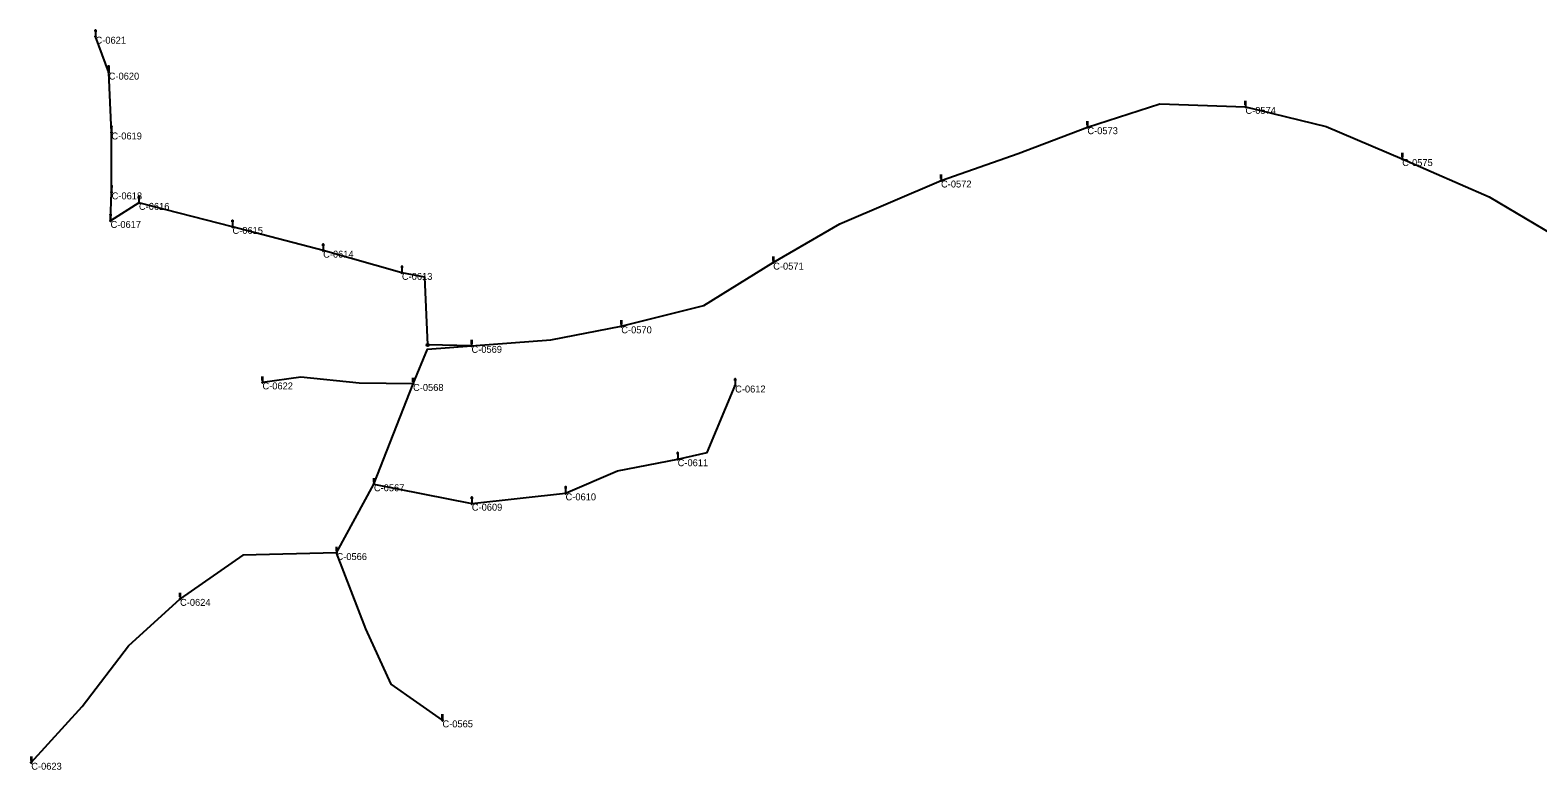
# Model space of a CAD drawing. Extents: x -729889 to -691139, y -995431 to -974354.
# Drawn here: x -723475 to -722824, y -979679 to -979359 of the extents above; entities that cross this region are included whole.
import ezdxf

# ---------------------------------------------------------------- set-up
doc = ezdxf.new("R2010")
doc.units = 0
for name, color, linetype in [('Atributy', 7, 'Continuous'), ('Dočasné zaměření bodu', 7, 'Continuous'), ('Kabelové vedení VO', 7, 'Continuous'), ('Rozpojovací bod', 7, 'Continuous'), ('Světelný bod na stožáru jiného správce (ČEZ)', 7, 'Continuous'), ('Světelný bod na stožáru sadovém', 7, 'Continuous'), ('Venkovní vedení VO', 7, 'Continuous')]:
    doc.layers.add(name, color=color, linetype=linetype)

# ---------------------------------------------------------------- blocks, each defined once
blk = doc.blocks.new('POINT_DISPLAY')
blk.add_line((0, 0), (0, 0))
blk = doc.blocks.new('6.571')
at = {"layer": 'Světelný bod na stožáru sadovém'}
for p, q in [((-0.51, 2.54), (0.51, 2.54)), ((0, 2.54), (0, 0.2))]:
    blk.add_line(p, q, dxfattribs=at)
for points in [[(0.25, 2.54), (0.25, 2.56), (0.25, 2.58), (0.24, 2.6), (0.24, 2.62), (0.23, 2.64), (0.22, 2.66), (0.21, 2.69), (0.19, 2.7), (0.18, 2.72), (0.16, 2.73), (0.15, 2.75), (0.13, 2.76), (0.11, 2.77), (0.09, 2.78), (0.07, 2.78), (0.05, 2.79), (0.02, 2.79), (0, 2.79), (-0.02, 2.79), (-0.05, 2.79), (-0.07, 2.78), (-0.09, 2.78), (-0.11, 2.77), (-0.13, 2.76), (-0.15, 2.75), (-0.16, 2.73), (-0.18, 2.72), (-0.19, 2.7), (-0.21, 2.69), (-0.22, 2.66), (-0.23, 2.64), (-0.24, 2.62), (-0.24, 2.6), (-0.25, 2.58), (-0.25, 2.56), (-0.25, 2.54)], [(-0.2, 0), (-0.17, -0.1), (-0.08, -0.18), (0.04, -0.19), (0.13, -0.14), (0.19, -0.05), (0.18, 0.07), (0.12, 0.15), (0.02, 0.19), (-0.09, 0.17), (-0.17, 0.09), (-0.18, -0.01), (-0.15, -0.1), (-0.06, -0.17), (0.04, -0.17), (0.12, -0.12), (0.17, -0.03), (0.16, 0.08), (0.1, 0.14), (0.01, 0.17), (-0.09, 0.14), (-0.15, 0.07), (-0.16, -0.01), (-0.12, -0.1), (-0.04, -0.15), (0.04, -0.15), (0.12, -0.1), (0.15, -0.01), (0.14, 0.07), (0.08, 0.13), (-0.01, 0.15), (-0.09, 0.12), (-0.13, 0.06), (-0.14, -0.02), (-0.1, -0.1), (-0.03, -0.13), (0.04, -0.13), (0.11, -0.08), (0.13, 0), (0.12, 0.07), (0.06, 0.12), (-0.02, 0.13), (-0.08, 0.1), (-0.12, 0.05), (-0.12, -0.03), (-0.08, -0.09), (-0.02, -0.11), (0.05, -0.11), (0.1, -0.06), (0.11, 0.01), (0.1, 0.06), (0.05, 0.11), (-0.02, 0.11), (-0.07, 0.09), (-0.1, 0.04), (-0.1, -0.03), (-0.06, -0.08), (-0.02, -0.1), (0.05, -0.08), (0.09, -0.04), (0.1, 0.01), (0.08, 0.06), (0.03, 0.09), (-0.02, 0.09), (-0.06, 0.07), (-0.08, 0.02), (-0.08, -0.03), (-0.05, -0.06), (-0.01, -0.08), (0.04, -0.06), (0.07, -0.03), (0.07, 0.01), (0.06, 0.05), (0.02, 0.07), (-0.02, 0.07), (-0.05, 0.05), (-0.07, 0.02), (-0.06, -0.03), (-0.04, -0.05), (0, -0.06), (0.04, -0.04), (0.05, -0.02), (0.06, 0.01), (0.04, 0.04), (0.01, 0.05), (-0.02, 0.05), (-0.04, 0.04), (-0.05, 0.01), (-0.04, -0.02), (-0.02, -0.03), (0.01, -0.04), (0.03, -0.03), (0.04, -0.01), (0.04, 0.01), (0.02, 0.03), (0.01, 0.04), (-0.01, 0.03), (-0.02, 0.02), (-0.03, 0.01), (-0.02, -0.01), (-0.01, -0.02)], [(-0.01, -0.02), (0.01, -0.02), (0.01, -0.01), (0.02, 0), (0.02, 0.01), (0.01, 0.02), (0, 0.02), (-0.01, 0.01), (-0.01, 0.01), (-0.01, 0.01)]]:
    blk.add_lwpolyline(points, dxfattribs=at)
blk.add_circle((0, 0), 0.203, dxfattribs=at)
blk = doc.blocks.new('5.25')
at = {"layer": 'Světelný bod na stožáru jiného správce (ČEZ)'}
for p, q in [((-0.5, 2.29), (0.5, 2.29)), ((-0.5, 1.79), (0.5, 1.79)), ((-0.5, 1.29), (0.5, 1.29)), ((0, 2.29), (0, 0.2))]:
    blk.add_line(p, q, dxfattribs=at)
for points in [[(-0.2, 0), (-0.17, -0.1), (-0.07, -0.18), (0.04, -0.18), (0.13, -0.14), (0.18, -0.04), (0.17, 0.07), (0.11, 0.15), (0.02, 0.19), (-0.09, 0.16), (-0.16, 0.08), (-0.18, 0), (-0.14, -0.1), (-0.05, -0.16), (0.04, -0.16), (0.12, -0.12), (0.17, -0.02), (0.15, 0.07), (0.1, 0.14), (0, 0.17), (-0.09, 0.14), (-0.14, 0.07), (-0.16, -0.01), (-0.12, -0.1), (-0.04, -0.15), (0.04, -0.14), (0.11, -0.1), (0.15, -0.01), (0.13, 0.07), (0.08, 0.13), (0, 0.15), (-0.08, 0.12), (-0.13, 0.06), (-0.14, -0.02), (-0.09, -0.09), (-0.03, -0.13), (0.04, -0.12), (0.1, -0.07), (0.13, 0), (0.11, 0.06), (0.06, 0.11), (-0.01, 0.13), (-0.08, 0.1), (-0.11, 0.04), (-0.12, -0.02), (-0.08, -0.08), (-0.02, -0.11), (0.04, -0.1), (0.09, -0.05), (0.11, 0), (0.09, 0.06), (0.04, 0.1), (-0.02, 0.11), (-0.07, 0.08), (-0.1, 0.03), (-0.09, -0.03), (-0.06, -0.07), (-0.01, -0.09), (0.04, -0.08), (0.08, -0.04), (0.09, 0), (0.07, 0.05), (0.03, 0.09), (-0.02, 0.09), (-0.06, 0.06), (-0.08, 0.02), (-0.07, -0.03), (-0.05, -0.06), (0, -0.07), (0.04, -0.06), (0.06, -0.03), (0.07, 0.01), (0.05, 0.05), (0.02, 0.07), (-0.01, 0.07), (-0.05, 0.05), (-0.06, 0.01), (-0.05, -0.02), (-0.03, -0.04), (0, -0.05), (0.03, -0.04), (0.05, -0.02), (0.05, 0.01), (0.04, 0.04), (0.01, 0.05), (-0.01, 0.05), (-0.03, 0.03), (-0.04, 0), (-0.04, -0.01), (-0.02, -0.03), (0, -0.03), (0.02, -0.02), (0.03, -0.01), (0.03, 0.01), (0.02, 0.02), (0, 0.03), (-0.01, 0.03), (-0.02, 0.02), (-0.02, 0), (-0.02, 0), (-0.01, -0.01)], [(-0.01, -0.01), (0, -0.01), (0.01, -0.01), (0.01, 0), (0.01, 0.01), (0.01, 0.01), (0, 0.01), (0, 0.01), (0, 0), (0, 0)]]:
    blk.add_lwpolyline(points, dxfattribs=at)
blk.add_circle((0, 0), 0.199, dxfattribs=at)
blk = doc.blocks.new('4.02')
at = {"layer": 'Dočasné zaměření bodu'}
blk.add_circle((0, 0), 0.5, dxfattribs=at)

msp = doc.modelspace()

# ---------------------------------------------------------------- linework, layer by layer
at = {"layer": 'Kabelové vedení VO'}
for p, q in [((-723440.99, -979377.69), (-723446.69, -979362.19)), ((-723439.82, -979403.53), (-723440.99, -979377.69)), ((-723439.73, -979429.4), (-723439.82, -979403.53)), ((-723440.21, -979441.73), (-723439.73, -979429.4)), ((-723427.93, -979433.92), (-723440.21, -979441.73)), ((-723387.53, -979444.32), (-723427.93, -979433.92)), ((-723348.36, -979454.57), (-723387.53, -979444.32)), ((-723314.33, -979464.14), (-723348.36, -979454.57)), ((-723326.43, -979555.41), (-723284.14, -979563.81)), ((-723284.14, -979563.81), (-723243.64, -979559.36))]:
    msp.add_line(p, q, dxfattribs=at)
for points in [[(-723284.28, -979495.66), (-723303.2, -979495.31), (-723304.46, -979466.08), (-723314.33, -979464.14)], [(-723195.22, -979544.61), (-723182.52, -979541.68), (-723170.39, -979512.78)], [(-723243.64, -979559.36), (-723221.15, -979549.62), (-723195.22, -979544.61)]]:
    msp.add_lwpolyline(points, dxfattribs=at)
at = {"layer": 'Venkovní vedení VO'}
for p, q in [((-723326.43, -979555.41), (-723309.52, -979512.11)), ((-723342.6, -979585.13), (-723326.43, -979555.41))]:
    msp.add_line(p, q, dxfattribs=at)
for points in [[(-723018.22, -979401.25), (-722987, -979391.19), (-722949.95, -979392.52)], [(-722949.95, -979392.52), (-722915.03, -979400.98), (-722882.22, -979415.01)], [(-723081.45, -979424.27), (-723048.11, -979412.62), (-723018.22, -979401.25)], [(-722882.22, -979415.01), (-722844.65, -979431.41), (-722809.72, -979452.05)], [(-723153.95, -979459.72), (-723125.11, -979443.05), (-723081.45, -979424.27)], [(-723219.56, -979487.24), (-723183.85, -979478.24), (-723153.95, -979459.72)], [(-723284.28, -979495.66), (-723249.99, -979493.06), (-723219.56, -979487.24)], [(-723309.52, -979512.11), (-723303.27, -979497.12), (-723284.28, -979495.66)], [(-723309.52, -979512.11), (-723332.86, -979511.86), (-723357.99, -979509.22), (-723374.58, -979511.45)], [(-723342.6, -979585.13), (-723383.06, -979586.06), (-723410.18, -979604.9)], [(-723296.82, -979657.36), (-723319.05, -979641.75), (-723329.9, -979617.94), (-723342.6, -979585.13)], [(-723474.44, -979675.66), (-723452.51, -979651.45), (-723432.41, -979625.25), (-723410.18, -979604.9)]]:
    msp.add_lwpolyline(points, dxfattribs=at)

# ---------------------------------------------------------------- block references
at = {"layer": 'Dočasné zaměření bodu'}
for p in [(-722987, -979391.19), (-722915.03, -979400.98), (-723048.11, -979412.62), (-722844.65, -979431.41), (-723125.11, -979443.05), (-723183.85, -979478.24), (-723249.99, -979493.06), (-723303.27, -979497.12), (-723357.99, -979509.22), (-723332.86, -979511.86), (-723383.06, -979586.06), (-723329.9, -979617.94), (-723432.41, -979625.25), (-723319.05, -979641.75), (-723452.51, -979651.45)]:
    msp.add_blockref('POINT_DISPLAY', p, dxfattribs=at)
at = {"layer": 'Rozpojovací bod'}
msp.add_blockref('4.02', (-723303.2, -979495.31), dxfattribs=at)
at = {"layer": 'Světelný bod na stožáru jiného správce (ČEZ)', "xscale": 1.0049999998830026, "yscale": 1.0049999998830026}
for p in [(-722949.95, -979392.52), (-723018.22, -979401.25), (-722882.22, -979415.01), (-723081.45, -979424.27), (-723153.95, -979459.72), (-723219.56, -979487.24), (-723284.28, -979495.66), (-723374.58, -979511.45), (-723309.52, -979512.11), (-723326.43, -979555.41), (-723342.6, -979585.13), (-723410.18, -979604.9), (-723296.82, -979657.36), (-723474.44, -979675.66)]:
    msp.add_blockref('5.25', p, dxfattribs=at)
at = {"layer": 'Světelný bod na stožáru sadovém', "xscale": 1.0016949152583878, "yscale": 1.0016949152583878}
for p in [(-723446.69, -979362.19), (-723440.99, -979377.69), (-723439.82, -979403.53), (-723439.73, -979429.4), (-723427.93, -979433.92), (-723440.21, -979441.73), (-723387.53, -979444.32), (-723348.36, -979454.57), (-723314.33, -979464.14), (-723170.39, -979512.78), (-723195.22, -979544.61), (-723243.64, -979559.36), (-723284.14, -979563.81)]:
    msp.add_blockref('6.571', p, dxfattribs=at)

# ---------------------------------------------------------------- texts
at = {"layer": 'Atributy'}
for s, p in [('C-0621', (-723446.69, -979365.24)), ('C-0620', (-723440.99, -979380.74)), ('C-0574', (-722949.95, -979395.57)), ('C-0619', (-723439.82, -979406.58)), ('C-0573', (-723018.22, -979404.3)), ('C-0575', (-722882.22, -979418.06)), ('C-0618', (-723439.73, -979432.45)), ('C-0572', (-723081.45, -979427.32)), ('C-0616', (-723427.93, -979436.97)), ('C-0617', (-723440.21, -979444.78)), ('C-0615', (-723387.53, -979447.37)), ('C-0614', (-723348.36, -979457.62)), ('C-0571', (-723153.95, -979462.77)), ('C-0613', (-723314.33, -979467.2)), ('C-0570', (-723219.56, -979490.29)), ('C-0569', (-723284.28, -979498.71)), ('C-0622', (-723374.58, -979514.5)), ('C-0568', (-723309.52, -979515.16)), ('C-0612', (-723170.39, -979515.83)), ('C-0611', (-723195.22, -979547.66)), ('C-0567', (-723326.43, -979558.47)), ('C-0610', (-723243.64, -979562.41)), ('C-0609', (-723284.14, -979566.86)), ('C-0566', (-723342.6, -979588.18)), ('C-0624', (-723410.18, -979607.95)), ('C-0565', (-723296.82, -979660.42)), ('C-0623', (-723474.44, -979678.72))]:
    msp.add_text(s, height=3, dxfattribs=at).set_placement(p)

doc.saveas('drawing.dxf')
